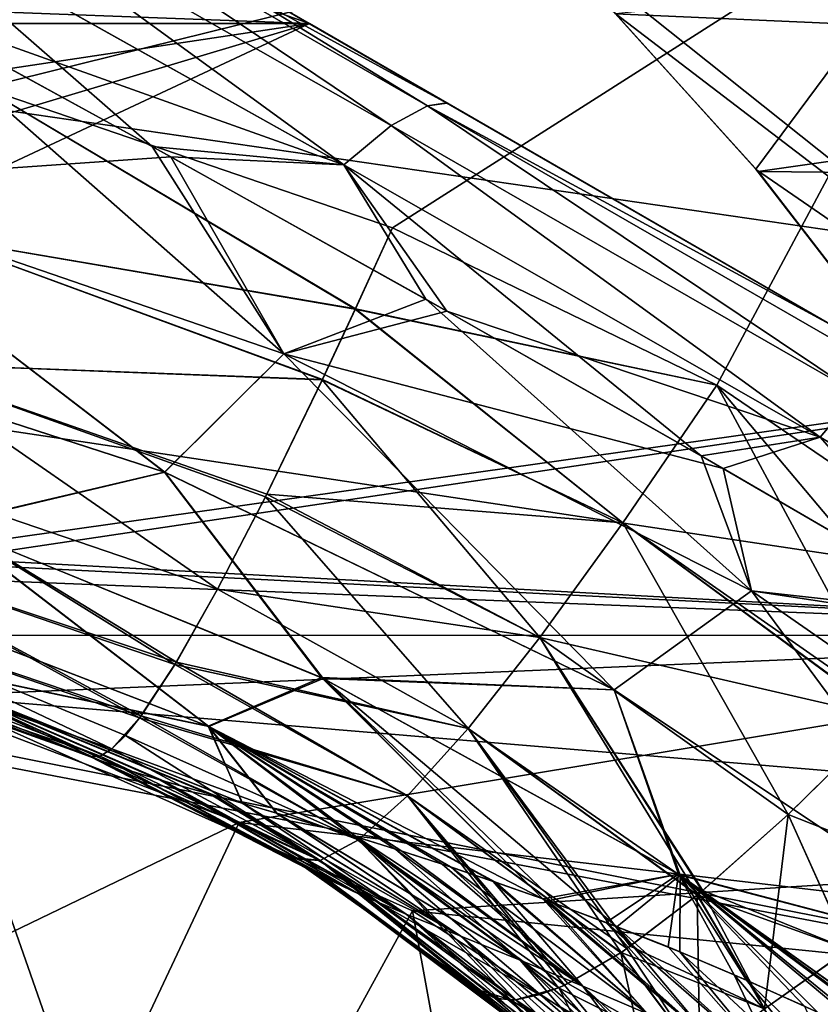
# Model space of a CAD drawing. Header units: metres. Extents: x -31 to 116, y -82 to 82.
# Tile 603 of 656: x 3.99 to 6.61, y 9.35 to 12.58. Entities that reach past the tile are written whole.
import ezdxf

# ---------------------------------------------------------------- set-up
doc = ezdxf.new("R2010")
doc.units = ezdxf.units.M
doc.layers.add('solid_80000000GA_10_1', color=7, linetype='CONTINUOUS')

msp = doc.modelspace()

# ---------------------------------------------------------------- linework, layer by layer
at = {"layer": 'solid_80000000GA_10_1'}
for points in [[(12.6, 8.140638, 67.580978), (0, 15.415252, 67.784035), (0, 15.415252, 81.302902)], [(11.651099, 8.688487, 67.049789), (2.518857, 13.960989, 66.651329), (0, 15.415252, 67.784035)], [(12.6, 8.140638, 67.580978), (11.651099, 8.688487, 67.049789), (0, 15.415252, 67.784035)], [(1.261851, 14.686722, 81.548378), (12.6, 8.140638, 81.453682), (0, 15.415252, 81.302902)], [(12.6, 8.140638, 67.580978), (0, 15.415252, 81.302902), (12.6, 8.140638, 81.453682)], [(12.6, 8.140638, -81.453682), (1.262316, 14.686454, -81.548462), (0, 15.415252, -81.302902)], [(12.6, 8.140638, -81.453682), (0, 15.415252, -81.302902), (0, 15.415252, -67.784035)], [(12.6, 8.140638, -67.580978), (12.6, 8.140638, -81.453682), (0, 15.415252, -67.784035)], [(2.518857, 13.960989, -66.651329), (12.6, 8.140638, -67.580978), (0, 15.415252, -67.784035)], [(4.900177, 13.511844, 56.273994), (8.5, 14.91341, 55.853783), (8.5, 10.643089, 56.822361)], [(5.9368, 12.602255, -56.465981), (6.402424, 12.087488, -56.570198), (8.5, 14.91341, -55.853783)], [(6.402424, 12.087488, -56.570198), (6.827754, 11.537301, -56.677326), (8.5, 14.91341, -55.853783)], [(1.261851, 14.686722, 81.548378), (11.534207, 8.755975, 81.642868), (12.6, 8.140638, 81.453682)], [(1.261851, 14.686722, 81.548378), (2.492356, 13.97629, 81.746399), (11.534207, 8.755975, 81.642868)], [(11.53445, 8.755835, -81.64283), (2.492978, 13.975931, -81.74649), (1.262316, 14.686454, -81.548462)], [(12.6, 8.140638, -81.453682), (11.53445, 8.755835, -81.64283), (1.262316, 14.686454, -81.548462)], [(21, 14.279555, -59.068398), (21, 11.933475, -59.586697), (5.611219, 12.919017, -59.18264)], [(21, 14.169162, 59.094978), (5.941689, 12.597248, 59.254948), (6.409407, 12.079132, 59.367031)], [(21, 14.169162, 59.094978), (6.409407, 12.079132, 59.367031), (6.835936, 11.525807, 59.480965)], [(2.492356, 13.97629, 81.746399), (10.497006, 9.354803, 81.795967), (11.534207, 8.755975, 81.642868)], [(2.492356, 13.97629, 81.746399), (3.726199, 13.26393, 81.898994), (10.497006, 9.354803, 81.795967)], [(10.497323, 9.35462, -81.795929), (3.726669, 13.263659, -81.899048), (2.492978, 13.975931, -81.74649)], [(11.53445, 8.755835, -81.64283), (10.497323, 9.35462, -81.795929), (2.492978, 13.975931, -81.74649)], [(10.789269, 9.186065, 66.632423), (3.307549, 13.505638, 66.326279), (2.518857, 13.960989, 66.651329)], [(11.651099, 8.688487, 67.049789), (10.789269, 9.186065, 66.632423), (2.518857, 13.960989, 66.651329)], [(2.518857, 13.960989, -66.651329), (11.650618, 8.688766, -67.049538), (12.6, 8.140638, -67.580978)], [(2.518857, 13.960989, -66.651329), (10.788719, 9.186382, -66.632172), (11.650618, 8.688766, -67.049538)], [(2.518857, 13.960989, -66.651329), (3.307062, 13.505919, -66.326462), (10.788719, 9.186382, -66.632172)], [(8.847297, 13.907166, 46.77626), (8.847297, 11.56588, 47.763874), (1.805407, 12.590949, 45.99625)], [(1.805407, 12.591017, -45.99622), (8.847297, 11.56588, -47.763874), (8.847297, 13.907166, -46.77626)], [(5.939203, 12.599794, 56.466499), (4.900177, 13.511844, 56.273994), (8.5, 10.643089, 56.822361)], [(3.307062, 13.505919, -66.326462), (9.998805, 9.642439, -66.309898), (10.788719, 9.186382, -66.632172)], [(3.307062, 13.505919, -66.326462), (4.040521, 13.082457, -66.079613), (9.998805, 9.642439, -66.309898)], [(9.999215, 9.642202, 66.310051), (4.041074, 13.082137, 66.079453), (3.307549, 13.505638, 66.326279)], [(10.789269, 9.186065, 66.632423), (9.999215, 9.642202, 66.310051), (3.307549, 13.505638, 66.326279)], [(3.726199, 13.26393, 81.898994), (3.982894, 12.899086, 82), (4.937006, 12.564871, 82)], [(3.726199, 13.26393, 81.898994), (4.937006, 12.564871, 82), (9.443772, 9.962888, 81.917206)], [(3.726199, 13.26393, 81.898994), (9.443772, 9.962888, 81.917206), (10.497006, 9.354803, 81.795967)], [(3.726669, 13.263659, -81.899048), (8.412994, 10.558007, -82), (4.937006, 12.564871, -82)], [(9.444016, 9.962748, -81.917175), (8.412994, 10.558007, -82), (3.726669, 13.263659, -81.899048)], [(3.726669, 13.263659, -81.899048), (4.937006, 12.564871, -82), (3.982894, 12.899086, -82)], [(10.497323, 9.35462, -81.795929), (9.444016, 9.962748, -81.917175), (3.726669, 13.263659, -81.899048)], [(7.241869, 13.190468, -53.03809), (3.866617, 12.354743, -53.548256), (2.477596, 12.682309, -53.502098)], [(7.241869, 13.190468, 53.03809), (2.477598, 12.682308, 53.502098), (3.866621, 12.354742, 53.548256)], [(7.241869, 13.190468, -53.03809), (5.20967, 11.894852, -53.64431), (3.866617, 12.354743, -53.548256)], [(7.241869, 13.190468, 53.03809), (3.866621, 12.354742, 53.548256), (5.20967, 11.894852, 53.64431)], [(7.241869, 13.190468, -53.03809), (6.273789, 11.377924, -53.773197), (5.20967, 11.894852, -53.64431)], [(6.273793, 11.377922, 53.773197), (7.241869, 13.190468, 53.03809), (5.20967, 11.894852, 53.64431)], [(7.241869, 13.190468, -53.03809), (7.241869, 10.719018, -53.952911), (6.273789, 11.377924, -53.773197)], [(6.273793, 11.377922, 53.773197), (7.241869, 10.719018, 53.952911), (7.241869, 13.190468, 53.03809)], [(3.837409, 13.151041, 65.713371), (5.20504, 12.230281, 65.01088), (3.678403, 13.099268, 65.338394)], [(5.205057, 12.230271, -65.01088), (3.837428, 13.15103, -65.713371), (3.678423, 13.099257, -65.338394)], [(3.837409, 13.151041, 65.713371), (4.041074, 13.082137, 66.079453), (5.388204, 12.304371, 65.775261)], [(3.837409, 13.151041, 65.713371), (5.388204, 12.304371, 65.775261), (5.324618, 12.29559, 65.384254)], [(3.837409, 13.151041, 65.713371), (5.324618, 12.29559, 65.384254), (5.20504, 12.230281, 65.01088)], [(3.837428, 13.15103, -65.713371), (5.324634, 12.295582, -65.384254), (4.040521, 13.082457, -66.079613)], [(5.205057, 12.230271, -65.01088), (5.324634, 12.295582, -65.384254), (3.837428, 13.15103, -65.713371)], [(3.678403, 13.099268, 65.338394), (5.049326, 12.101528, 64.668098), (3.486666, 12.97674, 64.996292)], [(3.678423, 13.099257, -65.338394), (3.486687, 12.976728, -64.996284), (5.049344, 12.101519, -64.668098)], [(3.678403, 13.099268, 65.338394), (5.20504, 12.230281, 65.01088), (5.049326, 12.101528, 64.668098)], [(5.205057, 12.230271, -65.01088), (3.678423, 13.099257, -65.338394), (5.049344, 12.101519, -64.668098)], [(4.040521, 13.082457, -66.079613), (9.264895, 10.066162, -66.066002), (9.998805, 9.642439, -66.309898)], [(4.040521, 13.082457, -66.079613), (5.387841, 12.304581, -65.775314), (9.264895, 10.066162, -66.066002)], [(5.324634, 12.295582, -65.384254), (5.387841, 12.304581, -65.775314), (4.040521, 13.082457, -66.079613)], [(9.265259, 10.065952, 66.066109), (5.388204, 12.304371, 65.775261), (4.041074, 13.082137, 66.079453)], [(9.999215, 9.642202, 66.310051), (9.265259, 10.065952, 66.066109), (4.041074, 13.082137, 66.079453)], [(3.486666, 12.97674, 64.996292), (5.049326, 12.101528, 64.668098), (3.565668, 12.630407, 64.624069)], [(3.486687, 12.976728, -64.996284), (3.517628, 12.656507, -64.636246), (4.420384, 12.161983, -64.440384)], [(5.049344, 12.101519, -64.668098), (3.486687, 12.976728, -64.996284), (4.420384, 12.161983, -64.440384)], [(4.937006, 12.564871, 82), (3.982894, 12.899086, 82), (-4.937006, 12.564871, 82)], [(-3.982894, 12.899086, -82), (4.937006, 12.564871, -82), (-4.937006, 12.564871, -82)], [(-3.982894, 12.899086, -82), (3.982894, 12.899086, -82), (4.937006, 12.564871, -82)], [(21, 11.933475, -59.586697), (5.941687, 12.59725, -59.254948), (5.611219, 12.919017, -59.18264)], [(3.517628, 12.656507, -64.636246), (3.225205, 12.039973, -63.964466), (4.852615, 11.481073, -63.964466)], [(3.517628, 12.656507, -64.636246), (4.852615, 11.481073, -63.964466), (4.420384, 12.161983, -64.440384)], [(3.565668, 12.630407, 64.624069), (4.482103, 12.127843, 64.429573), (3.225205, 12.039973, 63.964466)], [(5.049326, 12.101528, 64.668098), (4.482103, 12.127843, 64.429573), (3.565668, 12.630407, 64.624069)], [(1.856281, 10.579733, -46.827362), (8.847297, 11.56588, -47.763874), (1.805407, 12.591017, -45.99622)], [(1.856266, 10.579639, 46.827396), (1.805407, 12.590949, 45.99625), (8.847297, 11.56588, 47.763874)], [(5.941687, 12.59725, -59.254948), (6.402424, 12.087488, -56.570198), (5.9368, 12.602255, -56.465981)], [(6.404419, 12.085102, 56.570538), (5.939203, 12.599794, 56.466499), (8.5, 10.643089, 56.822361)], [(5.941689, 12.597248, 59.254948), (5.939203, 12.599794, 56.466499), (6.404419, 12.085102, 56.570538)], [(6.409407, 12.079133, -59.367031), (6.402424, 12.087488, -56.570198), (5.941687, 12.59725, -59.254948)], [(21, 11.933475, -59.586697), (6.409407, 12.079133, -59.367031), (5.941687, 12.59725, -59.254948)], [(5.941689, 12.597248, 59.254948), (6.404419, 12.085102, 56.570538), (6.409407, 12.079132, 59.367031)], [(4.937006, 12.564871, 82), (-4.937006, 12.564871, 82), (-8.412994, 10.558007, 82)], [(-0.320596, 10.995296, 82), (4.937006, 12.564871, 82), (-8.412994, 10.558007, 82)], [(4.937006, 12.564871, -82), (8.412994, 10.558007, -82), (-4.937006, 12.564871, -82)], [(0.320596, 10.995296, -82), (-4.937006, 12.564871, -82), (8.412994, 10.558007, -82)], [(-0.320596, 10.995296, 82), (1.402976, 10.910162, 82), (4.937006, 12.564871, 82)], [(1.402976, 10.910162, 82), (8.412994, 10.558007, 82), (4.937006, 12.564871, 82)], [(9.443772, 9.962888, 81.917206), (4.937006, 12.564871, 82), (8.412994, 10.558007, 82)], [(3.705947, 11.864237, -53.784168), (3.866617, 12.354743, -53.548256), (5.087161, 11.627315, -53.762302)], [(5.08783, 11.628753, 53.761612), (3.866621, 12.354742, 53.548256), (3.705951, 11.864236, 53.784168)], [(3.866617, 12.354743, -53.548256), (5.20967, 11.894852, -53.64431), (5.087161, 11.627315, -53.762302)], [(5.08783, 11.628753, 53.761612), (5.20967, 11.894852, 53.64431), (3.866621, 12.354742, 53.548256)], [(5.324618, 12.29559, 65.384254), (6.734867, 11.350858, 64.913628), (5.20504, 12.230281, 65.01088)], [(6.73488, 11.35085, -64.913628), (5.324634, 12.295582, -65.384254), (5.205057, 12.230271, -65.01088)], [(5.324618, 12.29559, 65.384254), (5.388204, 12.304371, 65.775261), (6.657082, 11.571784, 65.678413)], [(5.324618, 12.29559, 65.384254), (6.657082, 11.571784, 65.678413), (6.81545, 11.435808, 65.289627)], [(5.324618, 12.29559, 65.384254), (6.81545, 11.435808, 65.289627), (6.734867, 11.350858, 64.913628)], [(5.324634, 12.295582, -65.384254), (6.656724, 11.571991, -65.678421), (5.387841, 12.304581, -65.775314)], [(5.324634, 12.295582, -65.384254), (6.815463, 11.435801, -65.289627), (6.656724, 11.571991, -65.678421)], [(6.73488, 11.35085, -64.913628), (6.815463, 11.435801, -65.289627), (5.324634, 12.295582, -65.384254)], [(5.387841, 12.304581, -65.775314), (7.922218, 10.841357, -65.769417), (9.264895, 10.066162, -66.066002)], [(5.387841, 12.304581, -65.775314), (6.656724, 11.571991, -65.678421), (7.922218, 10.841357, -65.769417)], [(7.922666, 10.841099, 65.769485), (6.657082, 11.571784, 65.678413), (5.388204, 12.304371, 65.775261)], [(9.265259, 10.065952, 66.066109), (7.922666, 10.841099, 65.769485), (5.388204, 12.304371, 65.775261)], [(5.20504, 12.230281, 65.01088), (6.613595, 11.207009, 64.567261), (5.049326, 12.101528, 64.668098)], [(5.205057, 12.230271, -65.01088), (5.049344, 12.101519, -64.668098), (6.613608, 11.207002, -64.567261)], [(5.20504, 12.230281, 65.01088), (6.734867, 11.350858, 64.913628), (6.613595, 11.207009, 64.567261)], [(6.73488, 11.35085, -64.913628), (5.205057, 12.230271, -65.01088), (6.613608, 11.207002, -64.567261)], [(4.420384, 12.161983, -64.440384), (4.852615, 11.481073, -63.964466), (5.318968, 11.660497, -64.316345)], [(5.049344, 12.101519, -64.668098), (4.420384, 12.161983, -64.440384), (5.318968, 11.660497, -64.316345)], [(4.482103, 12.127843, 64.429573), (4.852615, 11.481073, 63.964466), (3.225205, 12.039973, 63.964466)], [(4.482103, 12.127843, 64.429573), (5.388158, 11.621481, 64.309807), (4.852615, 11.481073, 63.964466)], [(5.049326, 12.101528, 64.668098), (5.388158, 11.621481, 64.309807), (4.482103, 12.127843, 64.429573)], [(5.049326, 12.101528, 64.668098), (6.613595, 11.207009, 64.567261), (5.388158, 11.621481, 64.309807)], [(5.049344, 12.101519, -64.668098), (5.318968, 11.660497, -64.316345), (6.222669, 11.146038, -64.265411)], [(6.613608, 11.207002, -64.567261), (5.049344, 12.101519, -64.668098), (6.222669, 11.146038, -64.265411)], [(6.409407, 12.079133, -59.367031), (6.827754, 11.537301, -56.677326), (6.402424, 12.087488, -56.570198)], [(6.829382, 11.535017, 56.677807), (6.404419, 12.085102, 56.570538), (8.5, 10.643089, 56.822361)], [(6.409407, 12.079132, 59.367031), (6.404419, 12.085102, 56.570538), (6.829382, 11.535017, 56.677807)], [(6.835935, 11.525809, -59.480965), (6.827754, 11.537301, -56.677326), (6.409407, 12.079133, -59.367031)], [(21, 11.933475, -59.586697), (6.835935, 11.525809, -59.480965), (6.409407, 12.079133, -59.367031)], [(6.409407, 12.079132, 59.367031), (6.829382, 11.535017, 56.677807), (6.835936, 11.525807, 59.480965)], [(3.225205, 12.039973, 63.964466), (4.461531, 11.092694, 63.369762), (2.90273, 11.59859, 63.369762)], [(3.225205, 12.039973, -63.964466), (2.903798, 11.598322, -63.369762), (4.462337, 11.09237, -63.369762)], [(4.852615, 11.481073, -63.964466), (3.225205, 12.039973, -63.964466), (4.462337, 11.09237, -63.369762)], [(3.225205, 12.039973, 63.964466), (4.852615, 11.481073, 63.964466), (4.461531, 11.092694, 63.369762)], [(6.273789, 11.377924, -53.773197), (5.087161, 11.627315, -53.762302), (5.20967, 11.894852, -53.64431)], [(6.273793, 11.377922, 53.773197), (5.20967, 11.894852, 53.64431), (5.08783, 11.628753, 53.761612)], [(3.565316, 11.450628, -54.074966), (3.705947, 11.864237, -53.784168), (4.978875, 11.395906, -53.888443)], [(4.979302, 11.396799, 53.887913), (3.705951, 11.864236, 53.784168), (3.56532, 11.450627, 54.074966)], [(3.705947, 11.864237, -53.784168), (5.087161, 11.627315, -53.762302), (4.978875, 11.395906, -53.888443)], [(4.979302, 11.396799, 53.887913), (5.08783, 11.628753, 53.761612), (3.705951, 11.864236, 53.784168)], [(5.318968, 11.660497, -64.316345), (4.852615, 11.481073, -63.964466), (6.387547, 10.703371, -63.964466)], [(5.318968, 11.660497, -64.316345), (6.387547, 10.703371, -63.964466), (6.222669, 11.146038, -64.265411)], [(5.388158, 11.621481, 64.309807), (6.294553, 11.104652, 64.264587), (4.852615, 11.481073, 63.964466)], [(5.965767, 10.926472, -53.994022), (4.978875, 11.395906, -53.888443), (5.087161, 11.627315, -53.762302)], [(5.965766, 10.926463, 53.994026), (5.08783, 11.628753, 53.761612), (4.979302, 11.396799, 53.887913)], [(5.965767, 10.926472, -53.994022), (5.087161, 11.627315, -53.762302), (6.273789, 11.377924, -53.773197)], [(5.965766, 10.926463, 53.994026), (6.273793, 11.377922, 53.773197), (5.08783, 11.628753, 53.761612)], [(6.613595, 11.207009, 64.567261), (6.294553, 11.104652, 64.264587), (5.388158, 11.621481, 64.309807)], [(2.90273, 11.59859, 63.369762), (4.461531, 11.092694, 63.369762), (3.738994, 10.923491, 62.700283)], [(4.462337, 11.09237, -63.369762), (2.903798, 11.598322, -63.369762), (3.742541, 10.922276, -62.700283)], [(1.856266, 10.579639, 46.827396), (8.847297, 11.56588, 47.763874), (8.847297, 9.187693, 48.658989)], [(1.859068, 10.523571, -46.849682), (8.847297, 11.56588, -47.763874), (1.856281, 10.579733, -46.827362)], [(1.859068, 10.523571, -46.849682), (8.847297, 9.187693, -48.658989), (8.847297, 11.56588, -47.763874)], [(4.852615, 11.481073, 63.964466), (5.93651, 10.378389, 63.369762), (4.461531, 11.092694, 63.369762)], [(4.852615, 11.481073, -63.964466), (4.462337, 11.09237, -63.369762), (5.937062, 10.378074, -63.369762)], [(6.387547, 10.703371, -63.964466), (4.852615, 11.481073, -63.964466), (5.937062, 10.378074, -63.369762)], [(4.852615, 11.481073, 63.964466), (6.387547, 10.703371, 63.964466), (5.93651, 10.378389, 63.369762)], [(6.294553, 11.104652, 64.264587), (6.387547, 10.703371, 63.964466), (4.852615, 11.481073, 63.964466)], [(3.444638, 11.113908, -54.420662), (3.565316, 11.450628, -54.074966), (4.635292, 10.708072, -54.487125)], [(4.635244, 10.707964, 54.487209), (3.56532, 11.450627, 54.074966), (3.444641, 11.113907, 54.420662)], [(3.565316, 11.450628, -54.074966), (4.792452, 11.01196, -54.167362), (4.635292, 10.708072, -54.487125)], [(3.565316, 11.450628, -54.074966), (4.978875, 11.395906, -53.888443), (4.792452, 11.01196, -54.167362)], [(4.796536, 11.020121, 54.160233), (4.979302, 11.396799, 53.887913), (3.56532, 11.450627, 54.074966)], [(4.635244, 10.707964, 54.487209), (4.796536, 11.020121, 54.160233), (3.56532, 11.450627, 54.074966)], [(5.693213, 10.550064, -54.274269), (4.792452, 11.01196, -54.167362), (4.978875, 11.395906, -53.888443)], [(5.965766, 10.926463, 53.994026), (4.979302, 11.396799, 53.887913), (4.796536, 11.020121, 54.160233)], [(5.693213, 10.550064, -54.274269), (4.978875, 11.395906, -53.888443), (5.965767, 10.926472, -53.994022)], [(5.965766, 10.926463, 53.994026), (6.851403, 10.306623, 54.164646), (6.273793, 11.377922, 53.773197)], [(5.965767, 10.926472, -53.994022), (6.273789, 11.377924, -53.773197), (6.85189, 10.307119, -54.164314)], [(6.273789, 11.377924, -53.773197), (7.024874, 10.486722, -54.059532), (6.85189, 10.307119, -54.164314)], [(6.273789, 11.377924, -53.773197), (7.241869, 10.719018, -53.952911), (7.024874, 10.486722, -54.059532)], [(6.851403, 10.306623, 54.164646), (7.241869, 10.719018, 53.952911), (6.273793, 11.377922, 53.773197)], [(6.734867, 11.350858, 64.913628), (8.168681, 10.297909, 64.700035), (6.613595, 11.207009, 64.567261)], [(6.613608, 11.207002, -64.567261), (6.222669, 11.146038, -64.265411), (7.126455, 10.620693, -64.290054)], [(6.613595, 11.207009, 64.567261), (7.195539, 10.580089, 64.295082), (6.294553, 11.104652, 64.264587)], [(6.613595, 11.207009, 64.567261), (8.168681, 10.297909, 64.700035), (7.195539, 10.580089, 64.295082)], [(6.222669, 11.146038, -64.265411), (6.387547, 10.703371, -63.964466), (7.126455, 10.620693, -64.290054)], [(3.343912, 10.854074, -54.821251), (3.444638, 11.113908, -54.420662), (4.500189, 10.469377, -54.858418)], [(4.495197, 10.461089, 54.874458), (3.444641, 11.113907, 54.420662), (3.343915, 10.854073, 54.821251)], [(3.444638, 11.113908, -54.420662), (4.635292, 10.708072, -54.487125), (4.500189, 10.469377, -54.858418)], [(4.495197, 10.461089, 54.874458), (4.635244, 10.707964, 54.487209), (3.444641, 11.113907, 54.420662)], [(4.461531, 11.092694, 63.369762), (4.976683, 10.418031, 62.700283), (3.738994, 10.923491, 62.700283)], [(4.462337, 11.09237, -63.369762), (3.742541, 10.922276, -62.700283), (4.981444, 10.415755, -62.700283)], [(4.461531, 11.092694, 63.369762), (5.93651, 10.378389, 63.369762), (4.976683, 10.418031, 62.700283)], [(5.937062, 10.378074, -63.369762), (4.462337, 11.09237, -63.369762), (4.981444, 10.415755, -62.700283)], [(6.294553, 11.104652, 64.264587), (7.195539, 10.580089, 64.295082), (6.387547, 10.703371, 63.964466)], [(2.035612, 10.810007, -82), (0.320596, 10.995296, -82), (8.412994, 10.558007, -82)], [(5.693209, 10.550052, 54.274281), (4.796536, 11.020121, 54.160233), (4.635244, 10.707964, 54.487209)], [(5.457449, 10.251317, -54.617714), (4.635292, 10.708072, -54.487125), (4.792452, 11.01196, -54.167362)], [(5.457449, 10.251317, -54.617714), (4.792452, 11.01196, -54.167362), (5.693213, 10.550064, -54.274269)], [(5.693209, 10.550052, 54.274281), (5.965766, 10.926463, 53.994026), (4.796536, 11.020121, 54.160233)], [(5.693209, 10.550052, 54.274281), (6.83184, 10.286667, 54.177757), (5.965766, 10.926463, 53.994026)], [(5.693213, 10.550064, -54.274269), (5.965767, 10.926472, -53.994022), (6.507732, 9.968737, -54.43998)], [(5.965766, 10.926463, 53.994026), (6.83184, 10.286667, 54.177757), (6.851403, 10.306623, 54.164646)], [(5.965767, 10.926472, -53.994022), (6.833617, 10.288477, -54.176552), (6.507732, 9.968737, -54.43998)], [(5.965767, 10.926472, -53.994022), (6.85189, 10.307119, -54.164314), (6.833617, 10.288477, -54.176552)], [(1.402976, 10.910162, 82), (3.091639, 10.556595, 82), (8.412994, 10.558007, 82)], [(3.738994, 10.923491, 62.700283), (4.604392, 10.259079, 61.974766), (3.450081, 10.70262, 61.974766)], [(3.451845, 10.702051, -61.974766), (4.606331, 10.258208, -61.974766), (3.742541, 10.922276, -62.700283)], [(3.738994, 10.923491, 62.700283), (4.976683, 10.418031, 62.700283), (4.604392, 10.259079, 61.974766)], [(4.606331, 10.258208, -61.974766), (4.981444, 10.415755, -62.700283), (3.742541, 10.922276, -62.700283)], [(3.263139, 10.671127, -55.276741), (3.343912, 10.854074, -54.821251), (4.384017, 10.292276, -55.298058)], [(4.379097, 10.28561, 55.320282), (3.343915, 10.854073, 54.821251), (3.263142, 10.671126, 55.276741)], [(3.343912, 10.854074, -54.821251), (4.500189, 10.469377, -54.858418), (4.384017, 10.292276, -55.298058)], [(4.379097, 10.28561, 55.320282), (4.495197, 10.461089, 54.874458), (3.343915, 10.854073, 54.821251)], [(3.700524, 10.35883, -82), (2.035612, 10.810007, -82), (8.412994, 10.558007, -82)], [(3.450081, 10.70262, 61.974766), (4.604392, 10.259079, 61.974766), (3.515194, 10.488159, 61.211105)], [(3.516234, 10.48781, -61.211105), (4.606331, 10.258208, -61.974766), (3.451845, 10.702051, -61.974766)], [(5.457441, 10.251303, 54.617733), (4.635244, 10.707964, 54.487209), (4.495197, 10.461089, 54.874458)], [(5.457449, 10.251317, -54.617714), (4.500189, 10.469377, -54.858418), (4.635292, 10.708072, -54.487125)], [(5.457441, 10.251303, 54.617733), (5.693209, 10.550052, 54.274281), (4.635244, 10.707964, 54.487209)], [(6.387547, 10.703371, 63.964466), (7.299954, 9.469096, 63.369762), (5.93651, 10.378389, 63.369762)], [(6.387547, 10.703371, -63.964466), (5.937062, 10.378074, -63.369762), (7.300273, 9.468851, -63.369762)], [(7.800747, 9.72169, -63.964466), (6.387547, 10.703371, -63.964466), (7.300273, 9.468851, -63.369762)], [(7.126455, 10.620693, -64.290054), (6.387547, 10.703371, -63.964466), (7.800747, 9.72169, -63.964466)], [(6.387547, 10.703371, 63.964466), (7.800747, 9.72169, 63.964466), (7.299954, 9.469096, 63.369762)], [(7.195539, 10.580089, 64.295082), (7.800747, 9.72169, 63.964466), (6.387547, 10.703371, 63.964466)], [(3.202318, 10.565068, -55.787125), (3.263139, 10.671127, -55.276741), (4.288425, 10.184422, -55.821758)], [(4.288064, 10.184073, 55.824028), (3.263142, 10.671126, 55.276741), (3.202321, 10.565067, 55.787125)], [(3.263139, 10.671127, -55.276741), (4.333013, 10.228474, -55.550735), (4.288425, 10.184422, -55.821758)], [(3.263139, 10.671127, -55.276741), (4.384017, 10.292276, -55.298058), (4.333013, 10.228474, -55.550735)], [(4.288064, 10.184073, 55.824028), (4.379097, 10.28561, 55.320282), (3.263142, 10.671126, 55.276741)], [(1.859048, 10.523568, 46.849682), (1.856266, 10.579639, 46.827396), (8.847297, 9.187693, 48.658989)], [(2.622541, 8.938205, 80.315002), (4.706282, 9.942379, 82), (3.091639, 10.556595, 82)], [(3.091639, 10.556595, 82), (4.706282, 9.942379, 82), (8.412994, 10.558007, 82)], [(3.16142, 10.535912, -56.352417), (3.202318, 10.565068, -55.787125), (4.216667, 10.159711, -56.455482)], [(4.249364, 10.160399, 56.121529), (3.202321, 10.565067, 55.787125), (3.161423, 10.535911, 56.352417)], [(3.202318, 10.565068, -55.787125), (4.249322, 10.160449, -56.122147), (4.216667, 10.159711, -56.455482)], [(3.202318, 10.565068, -55.787125), (4.288425, 10.184422, -55.821758), (4.249322, 10.160449, -56.122147)], [(4.249364, 10.160399, 56.121529), (4.288064, 10.184073, 55.824028), (3.202321, 10.565067, 55.787125)], [(3.700524, 10.35883, -82), (8.412994, 10.558007, -82), (9.178318, 9.899917, -82)], [(4.706282, 9.942379, 82), (9.735477, 9.352529, 82), (8.412994, 10.558007, 82)], [(5.457441, 10.251303, 54.617733), (6.226103, 9.717964, 54.758255), (5.693209, 10.550052, 54.274281)], [(5.457449, 10.251317, -54.617714), (5.693213, 10.550064, -54.274269), (6.210035, 9.704615, -54.779816)], [(5.693209, 10.550052, 54.274281), (6.226103, 9.717964, 54.758255), (6.507873, 9.968866, 54.439835)], [(5.693209, 10.550052, 54.274281), (6.507873, 9.968866, 54.439835), (6.83184, 10.286667, 54.177757)], [(5.693213, 10.550064, -54.274269), (6.227933, 9.71949, -54.755825), (6.210035, 9.704615, -54.779816)], [(5.693213, 10.550064, -54.274269), (6.507732, 9.968737, -54.43998), (6.227933, 9.71949, -54.755825)], [(2.009825, 8.423403, 47.649441), (1.859048, 10.523568, 46.849682), (8.847297, 9.187693, 48.658989)], [(2.009825, 8.423403, -47.649441), (8.847297, 9.187693, -48.658989), (1.859068, 10.523571, -46.849682)], [(3.452728, 10.444074, -60.428932), (3.16142, 10.535912, -56.352417), (4.216667, 10.159711, -56.455482)], [(4.216667, 10.159711, 59.929829), (4.216667, 10.159711, 56.455482), (3.161423, 10.535911, 56.352417)], [(4.249364, 10.160399, 56.121529), (3.161423, 10.535911, 56.352417), (4.216667, 10.159711, 56.455482)], [(3.452728, 10.444074, 60.428932), (4.216667, 10.159711, 59.929829), (3.161423, 10.535911, 56.352417)], [(3.515194, 10.488159, 61.211105), (4.249329, 10.146092, 60.428932), (3.452728, 10.444074, 60.428932)], [(3.516234, 10.48781, -61.211105), (3.452728, 10.444074, -60.428932), (4.249329, 10.146092, -60.428932)], [(3.515194, 10.488159, 61.211105), (4.333604, 10.116335, 60.662735), (4.249329, 10.146092, 60.428932)], [(3.515194, 10.488159, 61.211105), (4.716575, 10.005648, 61.211388), (4.626017, 10.031372, 61.11034)], [(4.604392, 10.259079, 61.974766), (4.716575, 10.005648, 61.211388), (3.515194, 10.488159, 61.211105)], [(3.515194, 10.488159, 61.211105), (4.626017, 10.031372, 61.11034), (4.460364, 10.078406, 60.889999)], [(3.515194, 10.488159, 61.211105), (4.460364, 10.078406, 60.889999), (4.333604, 10.116335, 60.662735)], [(4.323956, 10.119421, -60.641289), (3.516234, 10.48781, -61.211105), (4.249329, 10.146092, -60.428932)], [(3.516234, 10.48781, -61.211105), (4.71633, 10.005672, -61.210873), (4.606331, 10.258208, -61.974766)], [(4.610872, 10.035654, -61.092342), (4.71633, 10.005672, -61.210873), (3.516234, 10.48781, -61.211105)], [(4.444234, 10.08306, -60.864902), (4.610872, 10.035654, -61.092342), (3.516234, 10.48781, -61.211105)], [(4.323956, 10.119421, -60.641289), (4.444234, 10.08306, -60.864902), (3.516234, 10.48781, -61.211105)], [(3.452728, 10.444074, -60.428932), (4.216667, 10.159711, -56.455482), (4.216667, 10.159711, -59.929829)], [(4.224875, 10.1563, -60.180008), (3.452728, 10.444074, -60.428932), (4.216667, 10.159711, -59.929829)], [(4.224875, 10.1563, -60.180008), (4.249329, 10.146092, -60.428932), (3.452728, 10.444074, -60.428932)], [(3.452728, 10.444074, 60.428932), (4.224875, 10.1563, 60.180008), (4.216667, 10.159711, 59.929829)], [(3.452728, 10.444074, 60.428932), (4.249329, 10.146092, 60.428932), (4.224875, 10.1563, 60.180008)], [(5.258969, 10.030336, 55.022724), (4.495197, 10.461089, 54.874458), (4.379097, 10.28561, 55.320282)], [(5.258977, 10.03035, -55.022697), (4.384017, 10.292276, -55.298058), (4.500189, 10.469377, -54.858418)], [(5.258969, 10.030336, 55.022724), (5.457441, 10.251303, 54.617733), (4.495197, 10.461089, 54.874458)], [(5.258977, 10.03035, -55.022697), (4.500189, 10.469377, -54.858418), (5.457449, 10.251317, -54.617714)], [(4.976683, 10.418031, 62.700283), (5.702573, 9.691731, 61.974747), (4.604392, 10.259079, 61.974766)], [(4.606331, 10.258208, -61.974766), (5.702532, 9.691764, -61.97477), (4.981444, 10.415755, -62.700283)], [(4.976683, 10.418031, 62.700283), (6.147642, 9.772883, 62.700283), (5.702573, 9.691731, 61.974747)], [(5.93651, 10.378389, 63.369762), (6.147642, 9.772883, 62.700283), (4.976683, 10.418031, 62.700283)], [(5.937062, 10.378074, -63.369762), (4.981444, 10.415755, -62.700283), (6.153401, 9.769258, -62.700283)], [(5.946116, 9.600551, -62.114777), (6.153401, 9.769258, -62.700283), (4.981444, 10.415755, -62.700283)], [(5.752423, 9.673574, -62.004429), (5.946116, 9.600551, -62.114777), (4.981444, 10.415755, -62.700283)], [(5.702532, 9.691764, -61.97477), (5.752423, 9.673574, -62.004429), (4.981444, 10.415755, -62.700283)], [(5.93651, 10.378389, 63.369762), (7.299954, 9.469096, 63.369762), (6.147642, 9.772883, 62.700283)], [(7.300273, 9.468851, -63.369762), (5.937062, 10.378074, -63.369762), (6.153401, 9.769258, -62.700283)], [(3.132065, 8.772651, -80.315002), (3.700524, 10.35883, -82), (4.465849, 8.174682, -80.315002)], [(5.274789, 9.652801, -82), (3.700524, 10.35883, -82), (9.178318, 9.899917, -82)], [(4.465849, 8.174682, -80.315002), (3.700524, 10.35883, -82), (5.274789, 9.652801, -82)], [(5.097352, 9.886029, 55.487099), (4.379097, 10.28561, 55.320282), (4.288064, 10.184073, 55.824028)], [(5.09736, 9.886039, -55.487061), (4.333013, 10.228474, -55.550735), (4.384017, 10.292276, -55.298058)], [(5.097352, 9.886029, 55.487099), (5.258969, 10.030336, 55.022724), (4.379097, 10.28561, 55.320282)], [(5.09736, 9.886039, -55.487061), (4.384017, 10.292276, -55.298058), (5.258977, 10.03035, -55.022697)], [(7.034966, 9.76094, -54.390434), (6.507732, 9.968737, -54.43998), (6.833617, 10.288477, -54.176552)], [(6.83184, 10.286667, 54.177757), (6.507873, 9.968866, 54.439835), (6.706779, 9.52626, 54.667774)], [(4.604392, 10.259079, 61.974766), (5.702573, 9.691731, 61.974747), (5.539739, 9.749292, 61.87365)], [(4.604392, 10.259079, 61.974766), (5.539739, 9.749292, 61.87365), (5.372303, 9.805853, 61.762325)], [(4.604392, 10.259079, 61.974766), (5.372303, 9.805853, 61.762325), (5.217133, 9.856028, 61.651104)], [(4.604392, 10.259079, 61.974766), (5.217133, 9.856028, 61.651104), (5.074369, 9.90036, 61.5401)], [(4.604392, 10.259079, 61.974766), (5.074369, 9.90036, 61.5401), (4.828922, 9.973366, 61.324772)], [(4.604392, 10.259079, 61.974766), (4.828922, 9.973366, 61.324772), (4.716575, 10.005648, 61.211388)], [(5.54706, 9.746788, -61.878418), (5.702532, 9.691764, -61.97477), (4.606331, 10.258208, -61.974766)], [(5.399927, 9.796698, -61.781265), (5.54706, 9.746788, -61.878418), (4.606331, 10.258208, -61.974766)], [(5.239606, 9.848858, -61.667648), (5.399927, 9.796698, -61.781265), (4.606331, 10.258208, -61.974766)], [(5.090763, 9.895377, -61.553425), (5.239606, 9.848858, -61.667648), (4.606331, 10.258208, -61.974766)], [(4.82984, 9.973057, -61.325443), (5.090763, 9.895377, -61.553425), (4.606331, 10.258208, -61.974766)], [(4.71633, 10.005672, -61.210873), (4.82984, 9.973057, -61.325443), (4.606331, 10.258208, -61.974766)], [(5.258969, 10.030336, 55.022724), (5.978989, 9.528547, 55.146156), (5.457441, 10.251303, 54.617733)], [(5.258977, 10.03035, -55.022697), (5.457449, 10.251317, -54.617714), (5.95955, 9.515381, -55.182823)], [(5.457441, 10.251303, 54.617733), (6.209704, 9.704343, 54.780266), (6.226103, 9.717964, 54.758255)], [(5.457441, 10.251303, 54.617733), (5.978989, 9.528547, 55.146156), (6.209704, 9.704343, 54.780266)], [(5.457449, 10.251317, -54.617714), (5.989881, 9.536058, -55.126087), (5.95955, 9.515381, -55.182823)], [(5.457449, 10.251317, -54.617714), (6.210035, 9.704615, -54.779816), (5.989881, 9.536058, -55.126087)], [(4.97181, 9.817249, -56.010025), (4.288425, 10.184422, -55.821758), (4.333013, 10.228474, -55.550735)], [(4.97181, 9.817249, -56.010025), (4.333013, 10.228474, -55.550735), (5.09736, 9.886039, -55.487061)], [(4.97181, 9.817249, -56.010025), (4.249322, 10.160449, -56.122147), (4.288425, 10.184422, -55.821758)], [(4.971803, 9.817245, 56.010075), (4.288064, 10.184073, 55.824028), (4.249364, 10.160399, 56.121529)], [(4.971803, 9.817245, 56.010075), (5.097352, 9.886029, 55.487099), (4.288064, 10.184073, 55.824028)], [(4.873662, 9.828415, -56.589931), (4.216667, 10.159711, -56.455482), (4.249322, 10.160449, -56.122147)], [(4.971803, 9.817245, 56.010075), (4.249364, 10.160399, 56.121529), (4.216667, 10.159711, 56.455482)], [(4.216667, 10.159711, -59.929829), (4.216667, 10.159711, -56.455482), (4.873662, 9.828415, -56.589931)], [(4.216667, 10.159711, -59.929829), (4.873662, 9.828415, -56.589931), (4.881721, 9.823565, -56.592007)], [(4.960045, 9.775354, -59.929829), (4.216667, 10.159711, -59.929829), (4.881721, 9.823565, -56.592007)], [(4.224875, 10.1563, -60.180008), (4.216667, 10.159711, -59.929829), (4.960045, 9.775354, -59.929829)], [(4.96003, 9.775363, 59.929829), (4.216667, 10.159711, 56.455482), (4.216667, 10.159711, 59.929829)], [(4.873566, 9.828473, 56.589973), (4.216667, 10.159711, 56.455482), (4.96003, 9.775363, 59.929829)], [(4.971803, 9.817245, 56.010075), (4.216667, 10.159711, 56.455482), (4.873566, 9.828473, 56.589973)], [(4.99022, 9.759488, 60.364399), (4.216667, 10.159711, 59.929829), (4.224875, 10.1563, 60.180008)], [(4.96003, 9.775363, 59.929829), (4.216667, 10.159711, 59.929829), (4.99022, 9.759488, 60.364399)], [(4.224875, 10.1563, -60.180008), (4.960045, 9.775354, -59.929829), (4.249329, 10.146092, -60.428932)], [(4.99022, 9.759488, 60.364399), (4.224875, 10.1563, 60.180008), (4.249329, 10.146092, 60.428932)], [(4.881721, 9.823565, -56.592007), (4.249322, 10.160449, -56.122147), (4.97181, 9.817249, -56.010025)], [(4.873662, 9.828415, -56.589931), (4.249322, 10.160449, -56.122147), (4.881721, 9.823565, -56.592007)], [(4.990196, 9.759501, -60.364399), (4.249329, 10.146092, -60.428932), (4.960045, 9.775354, -59.929829)], [(5.099896, 9.7068, -60.643757), (4.323956, 10.119421, -60.641289), (4.249329, 10.146092, -60.428932)], [(4.990196, 9.759501, -60.364399), (5.099896, 9.7068, -60.643757), (4.249329, 10.146092, -60.428932)], [(4.333604, 10.116335, 60.662735), (4.99022, 9.759488, 60.364399), (4.249329, 10.146092, 60.428932)], [(5.099896, 9.7068, -60.643757), (4.444234, 10.08306, -60.864902), (4.323956, 10.119421, -60.641289)], [(4.333604, 10.116335, 60.662735), (5.099917, 9.706785, 60.643753), (4.99022, 9.759488, 60.364399)], [(4.333604, 10.116335, 60.662735), (4.460364, 10.078406, 60.889999), (5.099917, 9.706785, 60.643753)], [(5.254198, 9.642136, -60.886547), (4.610872, 10.035654, -61.092342), (4.444234, 10.08306, -60.864902)], [(5.099896, 9.7068, -60.643757), (5.254198, 9.642136, -60.886547), (4.444234, 10.08306, -60.864902)], [(4.460364, 10.078406, 60.889999), (5.254218, 9.642121, 60.886539), (5.099917, 9.706785, 60.643753)], [(4.460364, 10.078406, 60.889999), (4.626017, 10.031372, 61.11034), (5.254218, 9.642121, 60.886539)], [(5.433705, 9.56958, -61.09959), (4.71633, 10.005672, -61.210873), (4.610872, 10.035654, -61.092342)], [(5.254198, 9.642136, -60.886547), (5.433705, 9.56958, -61.09959), (4.610872, 10.035654, -61.092342)], [(4.626017, 10.031372, 61.11034), (4.716575, 10.005648, 61.211388), (5.254218, 9.642121, 60.886539)], [(5.097352, 9.886029, 55.487099), (5.77405, 9.408658, 55.599819), (5.258969, 10.030336, 55.022724)], [(5.09736, 9.886039, -55.487061), (5.258977, 10.03035, -55.022697), (5.754674, 9.400043, -55.652359)], [(5.258969, 10.030336, 55.022724), (5.77405, 9.408658, 55.599819), (5.958372, 9.514591, 55.185078)], [(5.258969, 10.030336, 55.022724), (5.958372, 9.514591, 55.185078), (5.978989, 9.528547, 55.146156)], [(5.258977, 10.03035, -55.022697), (5.784506, 9.413551, -55.57233), (5.754674, 9.400043, -55.652359)], [(5.258977, 10.03035, -55.022697), (5.95955, 9.515381, -55.182823), (5.784506, 9.413551, -55.57233)], [(5.433705, 9.56958, -61.09959), (4.82984, 9.973057, -61.325443), (4.71633, 10.005672, -61.210873)], [(4.716575, 10.005648, 61.211388), (5.433724, 9.569565, 61.099586), (5.254218, 9.642121, 60.886539)], [(4.716575, 10.005648, 61.211388), (4.828922, 9.973366, 61.324772), (5.433724, 9.569565, 61.099586)], [(4.828922, 9.973366, 61.324772), (5.628677, 9.490552, 61.290852), (5.433724, 9.569565, 61.099586)], [(4.828922, 9.973366, 61.324772), (5.074369, 9.90036, 61.5401), (5.628677, 9.490552, 61.290852)], [(5.62866, 9.490566, -61.290859), (5.090763, 9.895377, -61.553425), (4.82984, 9.973057, -61.325443)], [(5.433705, 9.56958, -61.09959), (5.62866, 9.490566, -61.290859), (4.82984, 9.973057, -61.325443)], [(6.507873, 9.968866, 54.439835), (6.226103, 9.717964, 54.758255), (6.43041, 9.331039, 55.000774)], [(6.706993, 9.525777, -54.667995), (6.227933, 9.71949, -54.755825), (6.507732, 9.968737, -54.43998)], [(6.706779, 9.52626, 54.667774), (6.507873, 9.968866, 54.439835), (6.43041, 9.331039, 55.000774)], [(6.706993, 9.525777, -54.667995), (6.507732, 9.968737, -54.43998), (7.034966, 9.76094, -54.390434)], [(2.622541, 8.938205, 80.315002), (3.988496, 8.417905, 80.315002), (4.706282, 9.942379, 82)], [(3.988496, 8.417905, 80.315002), (6.205023, 9.08275, 82), (4.706282, 9.942379, 82)], [(4.706282, 9.942379, 82), (6.205023, 9.08275, 82), (9.735477, 9.352529, 82)], [(5.074369, 9.90036, 61.5401), (5.217133, 9.856028, 61.651104), (5.628677, 9.490552, 61.290852)], [(5.833954, 9.405492, -61.465199), (5.239606, 9.848858, -61.667648), (5.090763, 9.895377, -61.553425)], [(5.62866, 9.490566, -61.290859), (5.833954, 9.405492, -61.465199), (5.090763, 9.895377, -61.553425)], [(5.274789, 9.652801, -82), (9.178318, 9.899917, -82), (9.891911, 9.18692, -82)], [(4.971803, 9.817245, 56.010075), (5.613532, 9.360739, 56.118267), (5.097352, 9.886029, 55.487099)], [(4.97181, 9.817249, -56.010025), (5.09736, 9.886039, -55.487061), (5.597558, 9.359886, -56.183743)], [(5.097352, 9.886029, 55.487099), (5.613532, 9.360739, 56.118267), (5.755332, 9.400326, 55.650539)], [(5.097352, 9.886029, 55.487099), (5.755332, 9.400326, 55.650539), (5.77405, 9.408658, 55.599819)], [(5.09736, 9.886039, -55.487061), (5.614653, 9.360833, -56.113789), (5.597558, 9.359886, -56.183743)], [(5.09736, 9.886039, -55.487061), (5.69398, 9.377395, -55.832321), (5.614653, 9.360833, -56.113789)], [(5.09736, 9.886039, -55.487061), (5.754674, 9.400043, -55.652359), (5.69398, 9.377395, -55.832321)], [(4.881716, 9.823569, 56.592075), (4.873566, 9.828473, 56.589973), (4.96003, 9.775363, 59.929829)], [(4.971803, 9.817245, 56.010075), (4.873566, 9.828473, 56.589973), (4.881716, 9.823569, 56.592075)], [(5.217133, 9.856028, 61.651104), (5.83397, 9.405478, 61.465191), (5.628677, 9.490552, 61.290852)], [(5.217133, 9.856028, 61.651104), (5.372303, 9.805853, 61.762325), (5.83397, 9.405478, 61.465191)], [(5.833954, 9.405492, -61.465199), (5.399927, 9.796698, -61.781265), (5.239606, 9.848858, -61.667648)], [(4.881716, 9.823569, 56.592075), (4.96003, 9.775363, 59.929829), (5.486811, 9.394483, 56.78149)], [(4.971803, 9.817245, 56.010075), (4.881716, 9.823569, 56.592075), (5.486811, 9.394483, 56.78149)], [(4.881721, 9.823565, -56.592007), (4.97181, 9.817249, -56.010025), (5.48683, 9.394466, -56.781494)], [(4.960045, 9.775354, -59.929829), (4.881721, 9.823565, -56.592007), (5.48683, 9.394466, -56.781494)], [(4.971803, 9.817245, 56.010075), (5.486811, 9.394483, 56.78149), (5.598131, 9.3599, 56.181339)], [(4.971803, 9.817245, 56.010075), (5.598131, 9.3599, 56.181339), (5.613532, 9.360739, 56.118267)], [(4.97181, 9.817249, -56.010025), (5.544958, 9.365363, -56.428757), (5.48683, 9.394466, -56.781494)], [(4.97181, 9.817249, -56.010025), (5.597558, 9.359886, -56.183743), (5.544958, 9.365363, -56.428757)], [(5.372303, 9.805853, 61.762325), (5.539739, 9.749292, 61.87365), (5.83397, 9.405478, 61.465191)], [(6.046728, 9.31427, -61.625721), (5.54706, 9.746788, -61.878418), (5.399927, 9.796698, -61.781265)], [(5.833954, 9.405492, -61.465199), (6.046728, 9.31427, -61.625721), (5.399927, 9.796698, -61.781265)], [(5.631144, 9.270397, 59.929829), (5.486811, 9.394483, 56.78149), (4.96003, 9.775363, 59.929829)], [(5.631144, 9.270397, 59.929829), (4.96003, 9.775363, 59.929829), (4.99022, 9.759488, 60.364399)], [(5.631162, 9.270382, -59.929829), (4.960045, 9.775354, -59.929829), (5.48683, 9.394466, -56.781494)], [(4.990196, 9.759501, -60.364399), (4.960045, 9.775354, -59.929829), (5.631162, 9.270382, -59.929829)], [(6.147642, 9.772883, 62.700283), (5.718831, 9.685842, 61.984497), (5.702573, 9.691731, 61.974747)], [(6.147642, 9.772883, 62.700283), (5.910275, 9.614347, 62.094875), (5.718831, 9.685842, 61.984497)], [(6.147642, 9.772883, 62.700283), (6.114099, 9.533886, 62.204678), (5.910275, 9.614347, 62.094875)], [(5.946116, 9.600551, -62.114777), (6.152287, 9.518242, -62.224346), (6.153401, 9.769258, -62.700283)], [(6.147642, 9.772883, 62.700283), (6.331263, 9.442792, 62.313774), (6.114099, 9.533886, 62.204678)], [(6.147642, 9.772883, 62.700283), (7.23597, 8.996865, 62.700291), (7.065842, 9.089784, 62.63512)], [(7.299954, 9.469096, 63.369762), (7.23597, 8.996865, 62.700291), (6.147642, 9.772883, 62.700283)], [(6.147642, 9.772883, 62.700283), (7.065842, 9.089784, 62.63512), (6.806612, 9.222787, 62.529274)], [(6.147642, 9.772883, 62.700283), (6.806612, 9.222787, 62.529274), (6.561629, 9.339964, 62.422127)], [(6.147642, 9.772883, 62.700283), (6.561629, 9.339964, 62.422127), (6.331263, 9.442792, 62.313774)], [(6.152287, 9.518242, -62.224346), (6.371398, 9.4254, -62.333282), (6.153401, 9.769258, -62.700283)], [(7.300273, 9.468851, -63.369762), (6.153401, 9.769258, -62.700283), (7.237436, 8.996039, -62.700832)], [(7.11276, 9.064567, -62.653339), (7.237436, 8.996039, -62.700832), (6.153401, 9.769258, -62.700283)], [(6.851551, 9.20045, -62.548222), (7.11276, 9.064567, -62.653339), (6.153401, 9.769258, -62.700283)], [(6.604195, 9.320155, -62.441238), (6.851551, 9.20045, -62.548222), (6.153401, 9.769258, -62.700283)], [(6.371398, 9.4254, -62.333282), (6.604195, 9.320155, -62.441238), (6.153401, 9.769258, -62.700283)], [(5.65694, 9.253416, -60.30159), (4.990196, 9.759501, -60.364399), (5.631162, 9.270382, -59.929829)], [(5.74166, 9.19886, -60.534702), (5.099896, 9.7068, -60.643757), (4.990196, 9.759501, -60.364399)], [(5.74166, 9.19886, -60.534702), (4.990196, 9.759501, -60.364399), (5.65694, 9.253416, -60.30159)], [(5.631144, 9.270397, 59.929829), (4.99022, 9.759488, 60.364399), (5.656984, 9.25338, 60.301582)], [(5.099917, 9.706785, 60.643753), (5.656984, 9.25338, 60.301582), (4.99022, 9.759488, 60.364399)], [(5.539739, 9.749292, 61.87365), (6.046742, 9.314255, 61.625713), (5.83397, 9.405478, 61.465191)], [(5.539739, 9.749292, 61.87365), (5.702573, 9.691731, 61.974747), (6.046742, 9.314255, 61.625713)], [(6.046728, 9.31427, -61.625721), (5.702532, 9.691764, -61.97477), (5.54706, 9.746788, -61.878418)], [(5.860116, 9.13268, -60.741058), (5.254198, 9.642136, -60.886547), (5.099896, 9.7068, -60.643757)], [(5.74166, 9.19886, -60.534702), (5.860116, 9.13268, -60.741058), (5.099896, 9.7068, -60.643757)], [(5.7417, 9.198822, 60.534695), (5.656984, 9.25338, 60.301582), (5.099917, 9.706785, 60.643753)], [(5.7417, 9.198822, 60.534695), (5.099917, 9.706785, 60.643753), (5.254218, 9.642121, 60.886539)], [(5.978989, 9.528547, 55.146156), (6.218175, 9.168052, 55.398037), (6.209704, 9.704343, 54.780266)], [(6.43041, 9.331039, -55.000774), (5.989881, 9.536058, -55.126087), (6.210035, 9.704615, -54.779816)], [(6.226103, 9.717964, 54.758255), (6.209704, 9.704343, 54.780266), (6.43041, 9.331039, 55.000774)], [(6.218175, 9.168052, 55.398037), (6.43041, 9.331039, 55.000774), (6.209704, 9.704343, 54.780266)], [(6.706993, 9.525777, -54.667995), (6.210035, 9.704615, -54.779816), (6.227933, 9.71949, -54.755825)], [(6.43041, 9.331039, -55.000774), (6.210035, 9.704615, -54.779816), (6.706993, 9.525777, -54.667995)], [(6.264757, 9.21669, -61.774727), (5.752423, 9.673574, -62.004429), (5.702532, 9.691764, -61.97477)], [(6.046728, 9.31427, -61.625721), (6.264757, 9.21669, -61.774727), (5.702532, 9.691764, -61.97477)], [(5.702573, 9.691731, 61.974747), (5.718831, 9.685842, 61.984497), (6.046742, 9.314255, 61.625713)], [(5.718831, 9.685842, 61.984497), (6.26477, 9.216676, 61.774719), (6.046742, 9.314255, 61.625713)], [(5.718831, 9.685842, 61.984497), (5.910275, 9.614347, 62.094875), (6.26477, 9.216676, 61.774719)], [(6.264757, 9.21669, -61.774727), (5.946116, 9.600551, -62.114777), (5.752423, 9.673574, -62.004429)], [(4.465849, 8.174682, -80.315002), (5.274789, 9.652801, -82), (5.689669, 7.375425, -80.315002)], [(5.998599, 9.059659, -60.926052), (5.433705, 9.56958, -61.09959), (5.254198, 9.642136, -60.886547)], [(5.860116, 9.13268, -60.741058), (5.998599, 9.059659, -60.926052), (5.254198, 9.642136, -60.886547)], [(5.860155, 9.132642, 60.741047), (5.254218, 9.642121, 60.886539), (5.433724, 9.569565, 61.099586)], [(5.860155, 9.132642, 60.741047), (5.7417, 9.198822, 60.534695), (5.254218, 9.642121, 60.886539)], [(6.719516, 8.709035, -82), (5.274789, 9.652801, -82), (9.891911, 9.18692, -82)], [(5.689669, 7.375425, -80.315002), (5.274789, 9.652801, -82), (6.719516, 8.709035, -82)], [(5.910275, 9.614347, 62.094875), (6.48682, 9.11234, 61.913242), (6.26477, 9.216676, 61.774719)], [(5.910275, 9.614347, 62.094875), (6.114099, 9.533886, 62.204678), (6.48682, 9.11234, 61.913242)], [(6.486808, 9.112354, -61.91325), (6.152287, 9.518242, -62.224346), (5.946116, 9.600551, -62.114777)], [(6.264757, 9.21669, -61.774727), (6.486808, 9.112354, -61.91325), (5.946116, 9.600551, -62.114777)], [(6.150283, 8.981565, -61.095524), (5.62866, 9.490566, -61.290859), (5.433705, 9.56958, -61.09959)], [(5.998599, 9.059659, -60.926052), (6.150283, 8.981565, -61.095524), (5.433705, 9.56958, -61.09959)], [(5.998634, 9.059622, 60.926041), (5.433724, 9.569565, 61.099586), (5.628677, 9.490552, 61.290852)], [(5.998634, 9.059622, 60.926041), (5.860155, 9.132642, 60.741047), (5.433724, 9.569565, 61.099586)], [(6.43041, 9.331039, -55.000774), (5.95955, 9.515381, -55.182823), (5.989881, 9.536058, -55.126087)], [(5.958372, 9.514591, 55.185078), (5.77405, 9.408658, 55.599819), (6.058884, 9.06172, 55.846287)], [(6.218175, 9.168052, -55.398037), (5.784506, 9.413551, -55.57233), (5.95955, 9.515381, -55.182823)], [(5.978989, 9.528547, 55.146156), (5.958372, 9.514591, 55.185078), (6.218175, 9.168052, 55.398037)], [(6.218175, 9.168052, 55.398037), (5.958372, 9.514591, 55.185078), (6.058884, 9.06172, 55.846287)], [(6.218175, 9.168052, -55.398037), (5.95955, 9.515381, -55.182823), (6.43041, 9.331039, -55.000774)], [(6.114099, 9.533886, 62.204678), (6.331263, 9.442792, 62.313774), (6.48682, 9.11234, 61.913242)], [(6.711772, 9.000845, -62.042171), (6.371398, 9.4254, -62.333282), (6.152287, 9.518242, -62.224346)], [(6.486808, 9.112354, -61.91325), (6.711772, 9.000845, -62.042171), (6.152287, 9.518242, -62.224346)], [(6.706779, 9.52626, 54.667774), (6.43041, 9.331039, 55.000774), (6.659263, 8.914021, 55.180046)], [(6.659263, 8.914021, -55.180046), (6.43041, 9.331039, -55.000774), (6.706993, 9.525777, -54.667995)], [(6.31155, 8.898895, -61.252823), (5.833954, 9.405492, -61.465199), (5.62866, 9.490566, -61.290859)], [(6.150283, 8.981565, -61.095524), (6.31155, 8.898895, -61.252823), (5.62866, 9.490566, -61.290859)], [(6.150316, 8.981527, 61.095512), (5.628677, 9.490552, 61.290852), (5.83397, 9.405478, 61.465191)], [(6.150316, 8.981527, 61.095512), (5.998634, 9.059622, 60.926041), (5.628677, 9.490552, 61.290852)], [(6.331263, 9.442792, 62.313774), (6.711782, 9.000831, 62.042164), (6.48682, 9.11234, 61.913242)], [(6.331263, 9.442792, 62.313774), (6.561629, 9.339964, 62.422127), (6.711782, 9.000831, 62.042164)], [(6.218175, 9.168052, -55.398037), (5.754674, 9.400043, -55.652359), (5.784506, 9.413551, -55.57233)], [(5.77405, 9.408658, 55.599819), (5.755332, 9.400326, 55.650539), (6.058884, 9.06172, 55.846287)], [(6.938697, 8.88175, -62.162216), (6.604195, 9.320155, -62.441238), (6.371398, 9.4254, -62.333282)], [(6.711772, 9.000845, -62.042171), (6.938697, 8.88175, -62.162216), (6.371398, 9.4254, -62.333282)], [(5.598131, 9.3599, 56.181339), (5.486811, 9.394483, 56.78149), (5.855549, 9.057065, 56.885296)], [(5.631144, 9.270397, 59.929829), (5.855549, 9.057065, 56.885296), (5.486811, 9.394483, 56.78149)], [(5.951961, 9.011047, -56.344868), (5.48683, 9.394466, -56.781494), (5.544958, 9.365363, -56.428757)], [(5.951961, 9.011047, -56.344868), (5.857403, 9.055189, -56.885605), (5.48683, 9.394466, -56.781494)], [(5.631162, 9.270382, -59.929829), (5.48683, 9.394466, -56.781494), (5.857403, 9.055189, -56.885605)], [(5.755332, 9.400326, 55.650539), (5.613532, 9.360739, 56.118267), (5.951961, 9.011047, 56.344868)], [(6.058884, 9.06172, -55.846287), (5.614653, 9.360833, -56.113789), (5.69398, 9.377395, -55.832321)], [(6.058884, 9.06172, -55.846287), (5.69398, 9.377395, -55.832321), (5.754674, 9.400043, -55.652359)], [(6.218175, 9.168052, -55.398037), (6.058884, 9.06172, -55.846287), (5.754674, 9.400043, -55.652359)], [(6.058884, 9.06172, 55.846287), (5.755332, 9.400326, 55.650539), (5.951961, 9.011047, 56.344868)], [(6.48032, 8.811549, -61.399906), (6.046728, 9.31427, -61.625721), (5.833954, 9.405492, -61.465199)], [(6.31155, 8.898895, -61.252823), (6.48032, 8.811549, -61.399906), (5.833954, 9.405492, -61.465199)], [(6.31158, 8.898858, 61.252808), (5.83397, 9.405478, 61.465191), (6.046742, 9.314255, 61.625713)], [(6.31158, 8.898858, 61.252808), (6.150316, 8.981527, 61.095512), (5.83397, 9.405478, 61.465191)], [(5.951961, 9.011047, -56.344868), (5.544958, 9.365363, -56.428757), (5.597558, 9.359886, -56.183743)], [(6.058884, 9.06172, -55.846287), (5.597558, 9.359886, -56.183743), (5.614653, 9.360833, -56.113789)], [(6.058884, 9.06172, -55.846287), (5.951961, 9.011047, -56.344868), (5.597558, 9.359886, -56.183743)], [(5.613532, 9.360739, 56.118267), (5.598131, 9.3599, 56.181339), (5.951961, 9.011047, 56.344868)], [(5.951961, 9.011047, 56.344868), (5.598131, 9.3599, 56.181339), (5.855549, 9.057065, 56.885296)], [(6.205023, 9.08275, 82), (7.547945, 8.001782, 82), (9.735477, 9.352529, 82)]]:
    msp.add_3dface(points, dxfattribs=at)

doc.saveas('drawing.dxf')
